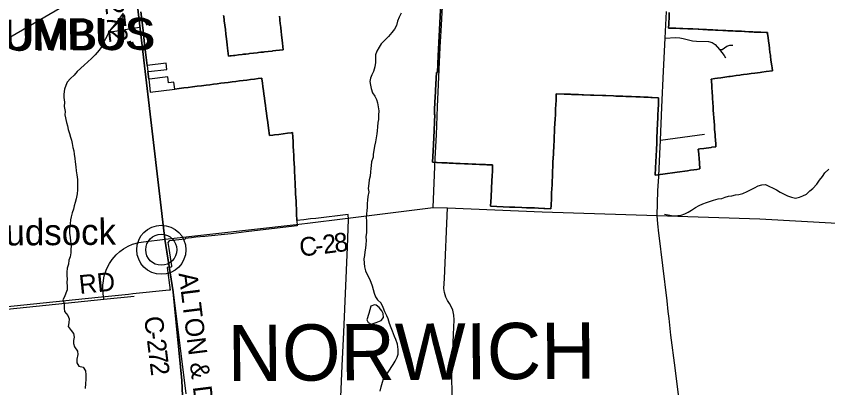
# Model space of a CAD drawing. Extents: x 114604 to 551442, y 316898 to 567001.
# Drawn here: x 152694 to 165677, y 399295 to 405241 of the extents above; entities that cross this region are included whole.
import ezdxf

# ---------------------------------------------------------------- set-up
doc = ezdxf.new("R2010")
doc.units = 0
for name, color, linetype in [('_CIVIL_CONSTRUCTION', 7, 'Continuous'), ('GE_P_Alignment_1000_Cardinal_Points', 7, 'Continuous'), ('GE_P_Alignment_100_Cardinal_Points', 7, 'Continuous'), ('GE_P_Alignment_100_Stations', 7, 'Continuous'), ('GE_P_Alignment_500_Bearings', 7, 'Continuous'), ('GE_P_Alignment_500_Distances', 7, 'Continuous'), ('GE_P_Alignment_500_Stations', 7, 'Continuous'), ('GE_X_Alignment', 7, 'Continuous'), ('MT_X_Edge_Line', 7, 'Continuous'), ('PM_P_Cells', 7, 'Continuous'), ('PM_P_CL_Double_Solid', 7, 'Continuous'), ('PM_X_Dotted_Line', 7, 'Continuous'), ('SH_Named_Boundary', 7, 'Continuous')]:
    doc.layers.add(name, color=color, linetype=linetype)

msp = doc.modelspace()

# ---------------------------------------------------------------- linework, layer by layer
at = {"layer": 'GE_P_Alignment_1000_Cardinal_Points'}
msp.add_line((154094, 400712), (154579, 400762), dxfattribs=at)
at = {"layer": 'GE_P_Alignment_100_Cardinal_Points'}
for p, q in [((162999, 403258), (163707, 403353)), ((159363, 402182), (159397, 402966))]:
    msp.add_line(p, q, dxfattribs=at)
for points in [[(159397, 402966), (159416, 403344), (159434, 403792), (159476, 404743), (159491, 405001), (159524, 405599), (159550, 406219), (159557, 406272), (159567, 406297), (159582, 406321), (159606, 406345), (159640, 406362), (159673, 406372), (159920, 406405), (160715, 406504), (161064, 406553), (161471, 406600)], [(163078, 404889), (163240, 404899), (163309, 404895), (163362, 404886), (163447, 404862), (163511, 404848), (163579, 404844), (163768, 404838), (163827, 404822), (163878, 404787), (163944, 404709), (164019, 404610), (164040, 404577)], [(163944, 404709), (163987, 404708), (164064, 404760), (164108, 404778), (164156, 404775)]]:
    msp.add_lwpolyline(points, dxfattribs=at)
at = {"layer": 'GE_P_Alignment_100_Stations'}
for points in [[(163141, 405303), (163138, 405236), (163134, 405119), (163131, 405052), (163247, 405048), (163308, 405045), (163357, 405043), (163437, 405040), (163473, 405038), (163517, 405037), (163602, 405033), (163612, 405033), (163679, 405029), (163737, 405026), (163758, 405025), (163838, 405021), (163883, 405019), (163918, 405017), (163998, 405013), (164046, 405011), (164078, 405009), (164158, 405005), (164201, 405003), (164237, 405002), (164297, 404999), (164346, 404996), (164357, 404996), (164417, 404993), (164477, 404990), (164500, 404988), (164542, 404986), (164607, 404983), (164691, 404979), (164712, 404978), (164714, 404960), (164722, 404900), (164730, 404841), (164738, 404781), (164745, 404722), (164753, 404662), (164759, 404620), (164761, 404602), (164769, 404538), (164781, 404447), (164786, 404413), (164792, 404368), (164694, 404355), (164622, 404345), (164594, 404342), (164509, 404330), (164451, 404322), (164390, 404314), (164330, 404306), (164292, 404301), (164271, 404298), (164210, 404290), (164152, 404282), (164115, 404277), (164093, 404274), (164033, 404266), (163964, 404257), (163914, 404250), (163868, 404244), (163813, 404236), (163815, 404209), (163821, 404127), (163824, 404085), (163827, 404040), (163829, 404004), (163831, 403980), (163834, 403922), (163838, 403859), (163839, 403844), (163842, 403799), (163844, 403764), (163846, 403739), (163850, 403678), (163853, 403614), (163858, 403557), (163863, 403498), (163867, 403438), (163872, 403378), (163874, 403351), (163877, 403318), (163881, 403259), (163886, 403199), (163889, 403153), (163825, 403144), (163814, 403142), (163696, 403125), (163631, 403116), (163606, 403113), (163612, 403037), (163619, 402954), (163624, 402904), (163627, 402854), (163628, 402835), (163630, 402797), (163582, 402790), (163532, 402783), (163483, 402776), (163434, 402768), (163266, 402743), (163040, 402713), (162915, 402697), (162921, 402812), (162935, 403102), (162940, 403212), (162945, 403302), (162949, 403401), (162955, 403537), (162958, 403604), (162961, 403671), (162964, 403737), (162968, 403839), (162971, 403937), (162866, 403941), (162844, 403942), (162802, 403944), (162748, 403946), (162737, 403946), (162676, 403949), (162605, 403951), (162539, 403954), (162523, 403955), (162469, 403957), (162446, 403958), (162400, 403959), (162366, 403961), (162330, 403962), (162286, 403964), (162250, 403965), (162126, 403970), (162076, 403972), (161937, 403977), (161902, 403979), (161881, 403979), (161772, 403983), (161748, 403984), (161688, 403986), (161622, 403989), (161580, 403990), (161559, 403991), (161542, 403992), (161482, 403994), (161460, 403995), (161332, 404000), (161331, 403940), (161330, 403910), (161325, 403810), (161323, 403767), (161322, 403739), (161320, 403704), (161319, 403674), (161314, 403586), (161312, 403527), (161308, 403441), (161305, 403379), (161302, 403326), (161301, 403309), (161298, 403246), (161295, 403170), (161293, 403140), (161290, 403080), (161288, 403033), (161280, 402910), (161278, 402860), (161275, 402737), (161272, 402670), (161269, 402606), (161266, 402542), (161263, 402477), (161259, 402412), (161256, 402328), (161250, 402214), (161248, 402161), (161152, 402165), (161133, 402166), (161050, 402169), (160985, 402172), (160920, 402174), (160855, 402177), (160784, 402179), (160672, 402183), (160585, 402187), (160485, 402191), (160383, 402196), (160284, 402199), (160288, 402278), (160289, 402288), (160291, 402336), (160292, 402359), (160294, 402404), (160295, 402428), (160297, 402464), (160299, 402498), (160300, 402523), (160302, 402568), (160303, 402583), (160305, 402638), (160306, 402655), (160308, 402701), (160311, 402745), (160312, 402768), (160316, 402851), (160316, 402861), (160225, 402865), (160200, 402866), (160103, 402870), (160046, 402872), (160025, 402873), (159986, 402875), (159923, 402878), (159875, 402880), (159863, 402880), (159798, 402883), (159742, 402885), (159726, 402886), (159682, 402888), (159661, 402888), (159622, 402890), (159587, 402892), (159562, 402893), (159502, 402895), (159428, 402898), (159416, 402899), (159356, 402904), (159364, 403087), (159374, 403297), (159391, 403666), (159383, 403665), (159386, 403764), (159390, 403844), (159397, 403969), (159399, 404015), (159401, 404054), (159411, 404249), (159415, 404338), (159432, 404340), (159443, 404606), (159475, 405235), (159534, 406363)], [(159534, 406363), (159475, 405235), (159443, 404606), (159432, 404340), (159415, 404338), (159411, 404249), (159401, 404054), (159399, 404015), (159397, 403969), (159390, 403844), (159386, 403764), (159383, 403665), (159391, 403666), (159374, 403297), (159364, 403087), (159356, 402904), (159416, 402899), (159428, 402898), (159502, 402895), (159562, 402893), (159587, 402892), (159622, 402890), (159661, 402888), (159682, 402888), (159726, 402886), (159742, 402885), (159798, 402883), (159863, 402880), (159875, 402880), (159923, 402878), (159986, 402875), (160025, 402873), (160046, 402872), (160103, 402870), (160200, 402866), (160225, 402865), (160316, 402861), (160316, 402851), (160312, 402768), (160311, 402745), (160308, 402701), (160306, 402655), (160305, 402638), (160303, 402583), (160302, 402568), (160300, 402523), (160299, 402498), (160297, 402464), (160295, 402428), (160294, 402404), (160292, 402359), (160291, 402336), (160289, 402288), (160288, 402278), (160284, 402199), (160383, 402196), (160485, 402191), (160585, 402187), (160672, 402183), (160784, 402179), (160855, 402177), (160920, 402174), (160985, 402172), (161050, 402169), (161133, 402166), (161152, 402165), (161248, 402161), (161250, 402214), (161256, 402328), (161259, 402412), (161263, 402477), (161266, 402542), (161269, 402606), (161272, 402670), (161275, 402737), (161278, 402860), (161280, 402910), (161288, 403033), (161290, 403080), (161293, 403140), (161295, 403170), (161298, 403246), (161301, 403309), (161302, 403326), (161305, 403379), (161308, 403441), (161312, 403527), (161314, 403586), (161319, 403674), (161320, 403704), (161322, 403739), (161323, 403767), (161325, 403810), (161330, 403910), (161331, 403940), (161332, 404000), (161460, 403995), (161482, 403994), (161542, 403992), (161559, 403991), (161580, 403990), (161622, 403989), (161688, 403986), (161748, 403984), (161772, 403983), (161881, 403979), (161902, 403979), (161937, 403977), (162076, 403972), (162126, 403970), (162250, 403965), (162286, 403964), (162330, 403962), (162366, 403961), (162400, 403959), (162446, 403958), (162469, 403957), (162523, 403955), (162539, 403954), (162605, 403951), (162676, 403949), (162737, 403946), (162748, 403946), (162802, 403944), (162844, 403942), (162866, 403941), (162971, 403937), (162968, 403839), (162964, 403737), (162961, 403671), (162958, 403604), (162955, 403537), (162949, 403401), (162945, 403302), (162940, 403212), (162935, 403102), (162921, 402812), (162915, 402697), (163040, 402713), (163266, 402743), (163434, 402768), (163483, 402776), (163532, 402783), (163582, 402790), (163630, 402797), (163628, 402835), (163627, 402854), (163624, 402904), (163619, 402954), (163612, 403037), (163606, 403113), (163631, 403116), (163696, 403125), (163814, 403142), (163825, 403144), (163889, 403153), (163886, 403199), (163881, 403259), (163877, 403318), (163874, 403351), (163872, 403378), (163867, 403438), (163863, 403498), (163858, 403557), (163853, 403614), (163850, 403678), (163846, 403739), (163844, 403764), (163842, 403799), (163839, 403844), (163838, 403859), (163834, 403922), (163831, 403980), (163829, 404004), (163827, 404040), (163824, 404085), (163821, 404127), (163815, 404209), (163813, 404236), (163868, 404244), (163914, 404250), (163964, 404257), (164033, 404266), (164093, 404274), (164115, 404277), (164152, 404282), (164210, 404290), (164271, 404298), (164292, 404301), (164330, 404306), (164390, 404314), (164451, 404322), (164509, 404330), (164594, 404342), (164622, 404345), (164694, 404355), (164792, 404368), (164786, 404413), (164781, 404447), (164769, 404538), (164761, 404602), (164759, 404620), (164753, 404662), (164745, 404722), (164738, 404781), (164730, 404841), (164722, 404900), (164714, 404960), (164712, 404978), (164691, 404979), (164607, 404983), (164542, 404986), (164500, 404988), (164477, 404990), (164417, 404993), (164357, 404996), (164346, 404996), (164297, 404999), (164237, 405002), (164201, 405003), (164158, 405005), (164078, 405009), (164046, 405011), (163998, 405013), (163918, 405017), (163883, 405019), (163838, 405021), (163758, 405025), (163737, 405026), (163679, 405029), (163612, 405033), (163602, 405033), (163517, 405037), (163473, 405038), (163437, 405040), (163357, 405043), (163308, 405045), (163247, 405048), (163131, 405052), (163134, 405119), (163138, 405236), (163141, 405303)], [(154406, 405289), (154301, 405152), (154171, 404985), (154636, 405062), (154674, 405065), (154589, 405818)], [(151119, 404053), (153608, 405500)], [(154688, 405313), (154707, 405144), (154729, 404960), (154748, 404791), (154768, 404623), (154788, 404454), (154799, 404354), (154813, 404234), (154825, 404136), (154838, 404023), (155229, 404075), (155301, 404084), (155373, 404093), (155444, 404102), (155516, 404111), (155587, 404119), (155658, 404128), (155730, 404137), (155789, 404145), (155849, 404152), (155909, 404160), (155968, 404167), (156028, 404175), (156087, 404182), (156118, 404186), (156147, 404190), (156206, 404197), (156266, 404205), (156325, 404212), (156385, 404220), (156444, 404227), (156504, 404235), (156563, 404242), (156623, 404250), (156625, 404232), (156633, 404173), (156641, 404113), (156649, 404054), (156657, 403994), (156665, 403935), (156673, 403875), (156681, 403816), (156689, 403756), (156697, 403697), (156705, 403637), (156712, 403578), (156723, 403499), (156729, 403449), (156745, 403331), (156800, 403338), (156826, 403341), (156896, 403350), (156964, 403359), (157035, 403368), (157094, 403376), (157116, 403378), (157120, 403307), (157123, 403235), (157124, 403223), (157127, 403163), (157127, 403150), (157130, 403090), (157134, 403008), (157137, 402958), (157141, 402876), (157144, 402818), (157144, 402803), (157147, 402758), (157148, 402731), (157149, 402698), (157151, 402659), (157152, 402638), (157155, 402583), (157158, 402521), (157161, 402461), (157164, 402401), (157167, 402341), (157170, 402281), (157173, 402221), (157176, 402156), (157180, 402077), (157185, 401970), (157188, 401888), (156596, 401817), (156374, 401790), (156135, 401761), (155710, 401718), (155565, 401703), (155496, 401695), (155396, 401684), (155395, 401674), (155142, 401645), (155121, 401618), (155135, 401524), (155176, 401248), (155179, 401229), (155169, 401227), (155106, 401217), (155158, 400857), (155141, 400856), (154560, 400797), (154491, 400789), (154171, 400756), (154007, 400740), (153643, 400702), (152138, 400547)], [(157889, 399151), (157910, 399644), (157933, 400187), (157991, 401544), (158010, 401990), (158006, 402070), (157489, 402006), (157404, 401996), (157297, 401983), (157185, 401970), (157180, 402077), (157176, 402156), (157173, 402221), (157170, 402281), (157167, 402341), (157164, 402401), (157161, 402461), (157158, 402521), (157155, 402583), (157152, 402638), (157151, 402659), (157149, 402698), (157148, 402731), (157147, 402758), (157144, 402803), (157144, 402818), (157141, 402876), (157137, 402958), (157134, 403008), (157130, 403090), (157127, 403150), (157127, 403163), (157124, 403223), (157123, 403235), (157120, 403307), (157116, 403378), (157094, 403376), (157035, 403368), (156964, 403359), (156896, 403350), (156826, 403341), (156800, 403338), (156745, 403331), (156729, 403449), (156723, 403499), (156712, 403578), (156705, 403637), (156697, 403697), (156689, 403756), (156681, 403816), (156673, 403875), (156665, 403935), (156657, 403994), (156649, 404054), (156641, 404113), (156633, 404173), (156625, 404232), (156623, 404250), (156563, 404242), (156504, 404235), (156444, 404227), (156385, 404220), (156325, 404212), (156266, 404205), (156206, 404197), (156147, 404190), (156118, 404186), (156087, 404182), (156028, 404175), (155968, 404167), (155909, 404160), (155849, 404152), (155789, 404145), (155730, 404137), (155658, 404128), (155587, 404119), (155516, 404111), (155444, 404102), (155373, 404093), (155301, 404084), (155229, 404075), (155215, 404184), (155130, 404173), (155118, 404272), (154824, 404235), (154813, 404234), (154799, 404354), (154810, 404356), (155104, 404390), (155093, 404489), (154788, 404454), (154768, 404623), (154748, 404791), (154729, 404960), (154707, 405144), (154688, 405313)], [(156906, 405242), (156910, 405201), (156913, 405180), (156919, 405124), (156926, 405061), (156927, 405049), (156932, 405002), (156939, 404938), (156948, 404857), (156954, 404807), (156965, 404704), (156905, 404697), (156846, 404691), (156797, 404685), (156786, 404684), (156726, 404677), (156667, 404670), (156648, 404668), (156607, 404663), (156568, 404658), (156548, 404656), (156489, 404649), (156428, 404642), (156409, 404640), (156369, 404635), (156330, 404631), (156309, 404628), (156251, 404621), (156190, 404614), (156171, 404612), (156130, 404607), (156115, 404606), (156092, 404603), (156076, 404732), (156070, 404782), (156058, 404877), (156049, 404952), (156040, 405026), (156031, 405095), (156030, 405104), (156023, 405164), (156021, 405179), (156014, 405234), (156012, 405253)], [(156012, 405253), (156014, 405234), (156021, 405179), (156023, 405164), (156030, 405104), (156031, 405095), (156040, 405026), (156049, 404952), (156058, 404877), (156070, 404782), (156076, 404732), (156092, 404603), (156115, 404606), (156130, 404607), (156171, 404612), (156190, 404614), (156251, 404621), (156309, 404628), (156330, 404631), (156369, 404635), (156409, 404640), (156428, 404642), (156489, 404649), (156548, 404656), (156568, 404658), (156607, 404663), (156648, 404668), (156667, 404670), (156726, 404677), (156786, 404684), (156797, 404685), (156846, 404691), (156905, 404697), (156965, 404704), (156954, 404807), (156948, 404857), (156939, 404938), (156932, 405002), (156927, 405049), (156926, 405061), (156919, 405124), (156913, 405180), (156910, 405201), (156906, 405242)]]:
    msp.add_lwpolyline(points, dxfattribs=at)
at = {"layer": 'GE_P_Alignment_500_Bearings'}
for p, q in [((154678, 405038), (154560, 406037)), ((154783, 404144), (154678, 405038)), ((154796, 404039), (154783, 404144)), ((154907, 403092), (154796, 404039)), ((154963, 402619), (154907, 403092)), ((155074, 401672), (154963, 402619)), ((155074, 401672), (157170, 401908)), ((155149, 401201), (155074, 401672))]:
    msp.add_line(p, q, dxfattribs=at)
for points in [[(163047, 404362), (163078, 404889), (163097, 405314)], [(162974, 402680), (162989, 403038), (162999, 403258), (163021, 403783), (163047, 404362)], [(162982, 401733), (162977, 401770), (162959, 401921), (162946, 402051), (162961, 402448), (162974, 402675), (162974, 402680)], [(157954, 402004), (159363, 402182), (159596, 402176), (161110, 402111), (162946, 402051)], [(159744, 396782), (159684, 398685), (159667, 399216), (159665, 399457), (159669, 399602), (159688, 400149), (159698, 400383), (159694, 400456), (159679, 400537), (159655, 400587), (159627, 400642), (159595, 400694), (159565, 400746), (159547, 400822), (159536, 400883), (159544, 401046), (159596, 402176)], [(157170, 401908), (157353, 401928), (157954, 402004)], [(162946, 402051), (164589, 401999), (166398, 401897), (167120, 401869), (168428, 401808), (169280, 401771)], [(163126, 400518), (163107, 400686), (163040, 401253), (162982, 401733)], [(154094, 400712), (154083, 400804), (154079, 400883), (154080, 400936), (154088, 401004), (154096, 401054), (154106, 401102), (154132, 401177), (154157, 401236), (154184, 401286), (154231, 401350), (154291, 401420), (154351, 401474), (154412, 401519), (154486, 401559), (154554, 401593), (154653, 401621), (154728, 401632), (155074, 401672)], [(155415, 399200), (155326, 399887), (155208, 400826), (155150, 401196), (155149, 401201)], [(149455, 400647), (150556, 400605), (150778, 400594), (150915, 400585), (151057, 400570), (151160, 400552), (151278, 400529), (151378, 400511), (151485, 400494), (151600, 400486), (151722, 400483), (151887, 400488), (152081, 400507), (154094, 400712)], [(163294, 399139), (163294, 399144), (163256, 399439), (163235, 399615), (163169, 400138), (163140, 400402), (163126, 400518)]]:
    msp.add_lwpolyline(points, dxfattribs=at)
at = {"layer": 'GE_P_Alignment_500_Distances'}
for points in [[(154483, 406682), (155073, 401675), (155207, 400829), (155344, 399409), (155476, 396325), (155656, 394063), (155771, 393056), (155781, 392940), (155793, 392842), (156013, 390975), (156170, 389367), (156177, 389280), (156114, 388269), (154148, 388445), (154040, 387509), (150927, 387667)], [(166832, 393995), (165628, 393736), (164645, 393534), (163856, 393368), (160940, 392741), (160738, 392736), (156282, 393022), (156177, 393034), (155771, 393056), (155656, 394063), (155476, 396325), (155344, 399409), (155207, 400829), (155073, 401675), (154483, 406682)]]:
    msp.add_lwpolyline(points, dxfattribs=at)
at = {"layer": 'GE_X_Alignment'}
for radius in [393, 249]:
    msp.add_circle((155015, 401504), radius, dxfattribs=at)
at = {"layer": 'MT_X_Edge_Line'}
for points in [[(158337, 400483), (158304, 400383), (158322, 400339), (158370, 400313), (158450, 400337), (158534, 400372), (158568, 400418), (158565, 400482), (158541, 400525), (158501, 400581), (158453, 400617), (158423, 400621), (158369, 400603)], [(158369, 400603), (158337, 400483)]]:
    msp.add_lwpolyline(points, dxfattribs=at)
at = {"layer": 'PM_P_Cells'}
for points in [[(154411, 405269), (154387, 405217), (154340, 405154), (154175, 404990), (154155, 404936), (154123, 404878), (154088, 404818), (154064, 404754), (154018, 404696), (153957, 404625), (153901, 404567), (153836, 404507), (153784, 404463), (153722, 404402), (153670, 404356), (153621, 404298), (153563, 404244)], [(158853, 405290), (158821, 405224), (158794, 405160), (158778, 405090), (158744, 405032), (158703, 404978), (158649, 404918), (158585, 404853), (158530, 404799), (158502, 404743), (158462, 404679), (158441, 404621), (158439, 404563), (158439, 404499), (158432, 404431), (158412, 404358), (158383, 404304), (158359, 404250), (158351, 404198), (158359, 404140), (158372, 404084), (158392, 404016), (158432, 403959), (158455, 403909), (158471, 403853), (158485, 403789), (158494, 403726), (158492, 403658), (158489, 403588), (158481, 403538), (158475, 403470), (158468, 403406), (158462, 403356), (158452, 403295), (158441, 403233), (158423, 403159), (158413, 403093), (158402, 403035), (158404, 402983), (158380, 402911), (158373, 402853), (158369, 402803), (158363, 402749), (158354, 402679), (158340, 402622), (158334, 402566), (158325, 402486), (158333, 402428), (158318, 402354), (158314, 402296), (158306, 402244), (158309, 402182), (158301, 402131), (158295, 402079), (158292, 402027), (158300, 401963), (158298, 401913), (158297, 401839), (158295, 401781)], [(153563, 404244), (153509, 404186), (153488, 404132), (153464, 404072), (153456, 403994), (153457, 403942), (153465, 403868), (153462, 403796), (153474, 403715), (153472, 403665), (153499, 403541), (153513, 403489), (153526, 403430), (153546, 403364), (153562, 403306), (153577, 403256), (153591, 403203), (153601, 403139), (153616, 403089), (153622, 403033), (153632, 402966), (153637, 402908), (153649, 402830), (153654, 402768), (153664, 402702), (153674, 402627), (153675, 402571), (153675, 402463), (153666, 402401), (153652, 402321), (153638, 402261), (153621, 402207), (153611, 402155), (153591, 402093), (153574, 402032), (153564, 401980), (153554, 401918), (153545, 401842), (153547, 401768), (153554, 401700), (153562, 401640), (153574, 401567), (153569, 401509), (153565, 401455), (153555, 401389), (153536, 401337), (153528, 401273), (153508, 401207), (153505, 401147), (153501, 401087), (153507, 401036), (153502, 400980), (153510, 400922), (153506, 400864), (153489, 400808), (153467, 400752), (153437, 400704)], [(163067, 402073), (163151, 402056), (163209, 402048), (163281, 402051), (163333, 402057), (163391, 402077), (163446, 402107), (163498, 402136), (163560, 402180), (163620, 402212), (163680, 402241), (163738, 402261), (163847, 402297), (163923, 402316), (163983, 402326), (164037, 402344), (164091, 402359), (164141, 402365), (164201, 402381), (164257, 402388), (164321, 402402), (164386, 402436), (164454, 402469), (164504, 402497), (164566, 402525), (164620, 402541), (164682, 402548), (164736, 402522), (164802, 402487), (164856, 402461), (164916, 402427), (164967, 402396), (165031, 402364), (165095, 402343), (165159, 402329), (165223, 402345), (165277, 402366), (165339, 402392), (165388, 402446), (165438, 402486), (165502, 402555), (165543, 402617), (165593, 402675), (165633, 402737), (165696, 402791)], [(158295, 401781), (158289, 401710), (158294, 401652), (158286, 401588), (158280, 401530), (158273, 401470), (158263, 401414), (158257, 401358), (158262, 401290), (158264, 401229), (158280, 401165), (158307, 401105), (158343, 401038), (158366, 400986), (158388, 400926), (158406, 400868), (158419, 400811), (158443, 400749), (158472, 400703), (158533, 400651)], [(153437, 400704), (153463, 400643), (153463, 400569), (153464, 400515), (153518, 400451), (153542, 400396), (153536, 400332), (153527, 400278), (153575, 400214), (153609, 400162), (153621, 400106), (153610, 400054), (153608, 400002), (153628, 399949), (153672, 399881), (153677, 399827), (153663, 399751), (153661, 399693), (153694, 399643), (153762, 399624), (153804, 399566), (153808, 399500), (153808, 399428), (153803, 399362), (153797, 399282)], [(158515, 399239), (158530, 399309), (158552, 399385), (158572, 399437), (158608, 399491), (158645, 399547), (158725, 399667), (158757, 399723), (158786, 399783), (158804, 399835), (158804, 399909), (158791, 399993), (158765, 400067), (158747, 400117), (158715, 400200), (158694, 400252), (158668, 400326), (158642, 400398), (158623, 400448), (158593, 400512), (158563, 400579), (158533, 400651)]]:
    msp.add_lwpolyline(points, dxfattribs=at)
at = {"layer": 'PM_X_Dotted_Line'}
msp.add_line((155015, 401504), (155015, 401504), dxfattribs=at)

# ---------------------------------------------------------------- texts
at = {"layer": '_CIVIL_CONSTRUCTION'}
msp.add_text('Mudsock', height=417, rotation=0.4121, dxfattribs=at).set_placement((152059, 401568))
at = {"layer": 'GE_P_Alignment_500_Stations'}
msp.add_text('NORWICH', height=900, rotation=0.4122, dxfattribs=at).set_placement((156080, 399400))
at = {"layer": 'PM_P_CL_Double_Solid'}
for s, height, rotation, p in [('C-272', 300, 276.7525, (154058, 405894)), ('C', 300, 6.0494, (157239, 401394)), ('2', 300, 7.3926, (157614, 401436)), ('8', 300, 7.4772, (157798, 401460)), ('-', 300, 7.1093, (157490, 401420)), ('RD', 300, 5.8768, (153712, 400795)), ('ALTON & DARBY CREEK RD', 300.01, 277.122, (155291, 401126)), ('C', 300, 277.1233, (154738, 400423)), ('-', 300, 277.1186, (154768, 400181)), ('2', 300, 277.1105, (154784, 400059)), ('7', 300, 277.1028, (154806, 399878)), ('2', 300, 277.0971, (154829, 399696))]:
    msp.add_text(s, height=height, rotation=rotation, dxfattribs=at).set_placement(p)
at = {"layer": 'SH_Named_Boundary'}
for p in [(151090, 404690), (151094, 404690), (151089, 404687), (151131, 404676)]:
    msp.add_text('COLUMBUS', height=500, rotation=0.4121, dxfattribs=at).set_placement(p)

doc.saveas('drawing.dxf')
